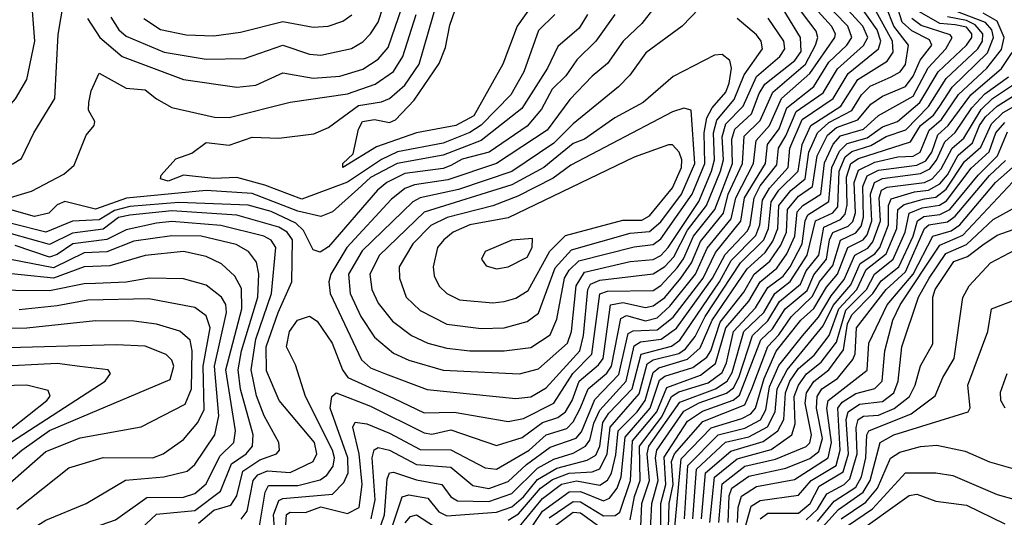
# Model space of a CAD drawing. Extents: x 1308313 to 1441400, y 959662 to 1036319.
# Tile 588 of 656: x 1417937 to 1420514, y 983959 to 985262. Entities that reach past the tile are written whole.
import ezdxf

# ---------------------------------------------------------------- set-up
doc = ezdxf.new("R2010")
doc.units = 0

msp = doc.modelspace()

# ---------------------------------------------------------------- linework, layer by layer
at = {"layer": '0CON10XD'}
for points in [[(1418856.4, 983955), (1418867, 984005), (1418859.5, 984115), (1418864.5, 984135.5), (1418875, 984141.7), (1418905, 984134.5), (1418975, 984097.1), (1419065, 984090), (1419122.6, 984042.6), (1419165, 984034.3), (1419215, 984053.1), (1419262.8, 984097.2), (1419325, 984142.3), (1419393.5, 984166.5), (1419407.1, 984182.9), (1419442.3, 984267.7), (1419505, 984332.7), (1419529.5, 984440.5), (1419542.8, 984447.2), (1419605, 984449.7), (1419646.8, 984483.2), (1419725.4, 984585), (1419758.1, 984651.9), (1419824.6, 984734.6), (1419834.1, 984795), (1419888.7, 984885), (1419894.4, 984935), (1419925, 984976.2), (1419945, 985030.8), (1420015, 985086.9), (1420055, 985150.6), (1420101.6, 985195), (1420114.7, 985215), (1420104.7, 985245), (1419966.9, 985386.9)], [(1418875, 983917.5), (1418891.8, 983965), (1418898.5, 984058.5), (1418904.9, 984075.1), (1418915, 984076.8), (1418975, 984056.7), (1419042, 984045), (1419065, 984012.2), (1419082.3, 984002.3), (1419165, 984000.2), (1419225, 984020.9), (1419292.4, 984087.6), (1419335, 984111.5), (1419385, 984126.8), (1419417.9, 984145), (1419429.2, 984160.8), (1419439.3, 984205), (1419455, 984239.1), (1419523.8, 984315), (1419545, 984407.6), (1419561.4, 984418.6), (1419615.8, 984425), (1419656, 984454), (1419750.2, 984585), (1419782.9, 984647.1), (1419841.3, 984708.7), (1419848.9, 984725), (1419858.8, 984795), (1419875, 984826.5), (1419918.1, 984881.9), (1419922.6, 984925), (1419942.1, 984957.9), (1419968.7, 985021.3), (1420040.2, 985069.8), (1420077.1, 985132.9), (1420145.7, 985194.4), (1420156.3, 985215), (1420143.2, 985245), (1419996.8, 985405)], [(1419337, 985275), (1419295, 985233.4), (1419256.5, 985125), (1419222.3, 985065), (1419144.2, 984985.8), (1419115, 984966.2), (1419045, 984938.6), (1418925.7, 984915.7), (1418884.1, 984895.9), (1418795, 984836.4), (1418675, 984792.1), (1418578.3, 984828.3), (1418505, 984848.1), (1418445, 984845.6), (1418365.4, 984854.6), (1418325, 984838.6), (1418305.6, 984845), (1418306.5, 984855), (1418345, 984897.6), (1418387.6, 984912.4), (1418425, 984940), (1418485, 984933.1), (1418545, 984954.1), (1418615, 984951.2), (1418706.9, 984963.1), (1418745, 984979.5), (1418823.2, 985036.8), (1418883.7, 985046.3), (1418905, 985055.5), (1418945, 985090), (1418981.9, 985145), (1419042.3, 985355)], [(1418632.1, 983925), (1418635, 983966.4), (1418645, 983972.3), (1418685, 983971.6), (1418725, 983986.6), (1418795, 983968.5), (1418825.4, 983985), (1418833.2, 984045), (1418824.8, 984125), (1418808.3, 984195), (1418815, 984208), (1418845, 984203.6), (1418905, 984179.1), (1418985, 984136.1), (1419065, 984135.6), (1419155, 984088.6), (1419185, 984084.6), (1419270, 984135), (1419315.1, 984174.9), (1419368.4, 984191.6), (1419385, 984209), (1419403.8, 984243.8), (1419424.5, 984295.5), (1419473.3, 984336.7), (1419485.4, 984354.6), (1419510.2, 984479.8), (1419525, 984486.8), (1419575, 984473.4), (1419605, 984480.9), (1419638.2, 984511.8), (1419705.2, 984595), (1419736.4, 984663.6), (1419799.3, 984740.7), (1419810.8, 984795), (1419857.7, 984885), (1419864.5, 984945), (1419899.5, 984985), (1419930.3, 985055), (1420005, 985120.5), (1420070.7, 985215), (1420071.9, 985225), (1420061.5, 985245), (1419982.6, 985332.6)], [(1419281.7, 985305), (1419238.7, 985245), (1419200.9, 985145), (1419125, 985009.6), (1419078.2, 984985), (1418975, 984965.5), (1418871, 984929), (1418782.5, 984875), (1418782.7, 984885), (1418809.7, 984910.3), (1418823.1, 984975), (1418834.3, 984995), (1418865, 985000.4), (1418905, 984992.5), (1418920.5, 984999.5), (1418969.3, 985050.7), (1419035, 985146.5), (1419050.9, 985189.1), (1419062.9, 985247.1), (1419098.7, 985351.3)], [(1417916.5, 984883.5), (1417941.5, 984898.5), (1417973.2, 984965), (1418028.7, 985055), (1418037, 985223), (1418051.1, 985305)], [(1418607.4, 983882.6), (1418601.1, 983965), (1418615, 984003), (1418625, 984008.6), (1418755, 984019.9), (1418785, 984050), (1418796.7, 984075), (1418795.2, 984115), (1418749.7, 984245), (1418754, 984275), (1418765, 984284.8), (1418855, 984250.3), (1418995, 984179.9), (1419015, 984176.9), (1419065, 984187.7), (1419185, 984147.2), (1419252, 984168), (1419305, 984207.3), (1419345, 984219.8), (1419365, 984235.4), (1419383, 984265), (1419400.7, 984315), (1419452.1, 984357.9), (1419463.8, 984375), (1419482.7, 984515), (1419515, 984521.2), (1419575, 984508.5), (1419595, 984512.4), (1419625, 984534.5), (1419667.5, 984585), (1419695, 984625), (1419719, 984681), (1419779.3, 984755), (1419791.1, 984805), (1419828.4, 984885), (1419833.3, 984956.6), (1419875, 984997.8), (1419908.2, 985071.8), (1419993.8, 985145), (1420020, 985195), (1420026.1, 985215), (1420021.7, 985231.7), (1419960.9, 985310.9)], [(1419264.6, 983915.4), (1419305, 983975), (1419375, 984025.8), (1419405, 984026.6), (1419465, 984001.9), (1419480.7, 984009.3), (1419500.2, 984035), (1419511.3, 984065), (1419521.3, 984168.7), (1419587.3, 984245), (1419611.8, 984318.2), (1419625, 984328.7), (1419698.6, 984351.4), (1419735, 984378.3), (1419746, 984395), (1419770.4, 984469.6), (1419831.8, 984548.2), (1419858.9, 984595), (1419900.4, 984629.6), (1419928.8, 984671.2), (1419943.5, 984705), (1419946, 984765), (1419975, 984799.6), (1420012.3, 984825), (1420024, 984905), (1420050.8, 984959.2), (1420075, 984979.2), (1420130.8, 984999.2), (1420165, 985040.4), (1420195, 985061.7), (1420255, 985086.5), (1420275, 985113.4), (1420294, 985156), (1420324.3, 985195), (1420318.5, 985208.5), (1420272.2, 985232.2), (1420246.6, 985255), (1420230.6, 985305)], [(1417281.5, 984708.5), (1417255, 984713.9), (1417191.5, 984711.5), (1417186.8, 984726.8), (1417190.4, 984765), (1417215.7, 984785), (1417279.1, 984810.9), (1417326.1, 984885), (1417365, 984923.1), (1417395, 984921.9), (1417455, 984881.9), (1417535, 984889.7), (1417632, 984922), (1417745, 984932.9), (1417885, 985008.4), (1417925.2, 985054.8), (1417955.7, 985105), (1417976.6, 985205), (1417970.2, 985285)], [(1418114.1, 985265), (1418146.6, 985215), (1418204.7, 985165), (1418365, 985104.8), (1418504.8, 985085.2), (1418555, 985090), (1418625, 985122.1), (1418705, 985108.7), (1418775, 985113.5), (1418835, 985131.7), (1418875, 985158.3), (1418900.9, 985189.1), (1418937.4, 985295)], [(1418175, 985268.2), (1418196.1, 985235), (1418215, 985218.1), (1418315, 985176.2), (1418425, 985158.6), (1418525, 985160.4), (1418625, 985195.2), (1418695, 985171.4), (1418725, 985168.7), (1418805, 985186), (1418835, 985203.4), (1418855, 985224.2), (1418875, 985255.4), (1418887.7, 985295)], [(1419598.9, 985295), (1419565, 985251.7), (1419516.7, 985205), (1419475, 985146.6), (1419435, 985114), (1419377, 985053), (1419317.7, 984972.3), (1419184.6, 984885.3), (1419057.2, 984842.8), (1418970.4, 984829.6), (1418945, 984819.8), (1418908.8, 984791.2), (1418792.7, 984665), (1418751.1, 984595), (1418745.7, 984575), (1418748.9, 984545), (1418831.5, 984371.5), (1418855, 984350.5), (1418894.5, 984334.5), (1419003.4, 984293.5), (1419235, 984269.8)], [(1419715, 985290.8), (1419670.4, 985245), (1419575.9, 985175), (1419533.6, 985116.4), (1419504.1, 985085.9), (1419385, 984989), (1419335, 984938.4), (1419225, 984864.5), (1419085, 984817.4), (1418985, 984795.5), (1418965.8, 984785), (1418833.1, 984656.9), (1418797.3, 984595), (1418801.7, 984545), (1418829.6, 984485), (1418865, 984430.9), (1418915, 984389), (1418955, 984370.5), (1419045, 984344.1), (1419245, 984334.2)], [(1418895, 983884.4), (1418937.7, 984012.3), (1418955, 984017.7), (1419005, 984008.7), (1419033.5, 983973.5), (1419055, 983962.4), (1419185, 983972.5), (1419225, 983986.4), (1419255, 984012.5), (1419292.1, 984057.9), (1419342.2, 984087.8), (1419421.9, 984108.1), (1419445, 984121.7), (1419454.9, 984145), (1419463.3, 984206.7), (1419478.7, 984231.3), (1419539.8, 984295), (1419563.8, 984386.2), (1419643.1, 984406.9), (1419665, 984422.3), (1419768.6, 984575), (1419799, 984631), (1419863.7, 984696.3), (1419874.1, 984725), (1419881, 984789), (1419899, 984821), (1419948.6, 984875), (1419952.6, 984925), (1419985, 985000.2), (1420066.1, 985055), (1420105, 985121.1), (1420184.5, 985185.5), (1420190.5, 985205), (1420181.2, 985235), (1420138.2, 985295)], [(1418915, 984270.7), (1418995, 984232.8), (1419074.2, 984234.2), (1419215, 984209.8), (1419255, 984217.7), (1419335, 984257.9), (1419384.4, 984335.6), (1419434.1, 984385.9), (1419455, 984543.6), (1419475, 984551), (1419595, 984553), (1419615, 984565.4), (1419657.8, 984612.2), (1419674.4, 984635.6), (1419700.6, 984695), (1419756.3, 984765), (1419802.2, 984885), (1419800.9, 984949.1), (1419808.4, 984975), (1419852.2, 985015), (1419871.9, 985068.1), (1419887.5, 985092.5), (1419965.6, 985154.4), (1419982.1, 985177.9), (1419980.8, 985215), (1419935, 985288.8)], [(1419215, 983951.2), (1419242.1, 983967.9), (1419299.9, 984035), (1419331.7, 984058.3), (1419375, 984074.8), (1419435, 984078), (1419455, 984085.7), (1419474.2, 984125), (1419482.6, 984195), (1419557.9, 984282.1), (1419579.5, 984360.5), (1419595, 984370.9), (1419662.3, 984387.7), (1419679.6, 984400.4), (1419705, 984432.2), (1419730.6, 984485), (1419823.2, 984625), (1419884.1, 984685), (1419896.5, 984715), (1419903.4, 984785), (1419923.7, 984815), (1419974.6, 984865), (1419985, 984935), (1420007.9, 984985), (1420085.8, 985035), (1420130.7, 985105), (1420207.1, 985152.9), (1420223.1, 985176.9), (1420221.2, 985205), (1420178, 985285)], [(1419245.1, 983935), (1419305, 984007.8), (1419355, 984045.4), (1419394.1, 984054.1), (1419455, 984043.3), (1419475, 984056.4), (1419485.6, 984074.4), (1419497.2, 984122.8), (1419503.5, 984185), (1419552.9, 984235), (1419573.8, 984265), (1419595, 984338.2), (1419610, 984350), (1419685, 984372.7), (1419717.6, 984402.4), (1419749.5, 984475), (1419840.6, 984609.4), (1419887.8, 984652.2), (1419907.8, 984682.2), (1419920.9, 984715), (1419923.8, 984775), (1419955.5, 984814.5), (1419992.5, 984845), (1420002.6, 984915), (1420025.4, 984965), (1420055, 984992.5), (1420115, 985023.9), (1420140.3, 985065), (1420162.7, 985087.3), (1420217.7, 985112.3), (1420241, 985125), (1420255, 985144), (1420262.8, 985195), (1420225.2, 985245), (1420204.9, 985295)], [(1419535, 983952.4), (1419546.2, 984013.8), (1419561.2, 984055), (1419558.7, 984145), (1419617.9, 984222.1), (1419642.8, 984275), (1419662.4, 984287.6), (1419738.8, 984311.2), (1419775, 984337.9), (1419786.6, 984363.4), (1419804.9, 984445), (1419862.9, 984507.1), (1419895, 984560.8), (1419935, 984590.4), (1419953, 984615), (1419985.2, 984675), (1419992.4, 984735), (1419999.5, 984750.6), (1420054.7, 984785.3), (1420062.5, 984875), (1420082.3, 984917.7), (1420102.6, 984937.4), (1420155, 984952.2), (1420195, 984981.2), (1420234.5, 984995.5), (1420293.1, 985045), (1420340.8, 985125), (1420414.9, 985195), (1420428.7, 985215), (1420429, 985225), (1420415, 985242), (1420385, 985248.3), (1420345, 985251.2), (1420292.2, 985282.2)], [(1419586.2, 983893.8), (1419591.7, 983995), (1419607.8, 984055), (1419600.7, 984115), (1419604.5, 984135), (1419675, 984237.2), (1419715, 984258.6), (1419786.5, 984283.5), (1419805, 984297.5), (1419819.2, 984325), (1419854.5, 984435), (1419895, 984473.5), (1419925.7, 984524.3), (1419980.6, 984569.4), (1419995.6, 984604.4), (1420028.3, 984645), (1420041.8, 984718.1), (1420085, 984738.6), (1420097.7, 984752.3), (1420102.7, 984777.3), (1420100.5, 984849.5), (1420112.4, 984885), (1420132.1, 984897.9), (1420268.4, 984941.6), (1420294.8, 984985), (1420328.3, 985011.7), (1420344.8, 985035.2), (1420377.6, 985085), (1420470.2, 985175), (1420485.5, 985215), (1420480.9, 985235), (1420464.3, 985254.3), (1420384.2, 985285)], [(1419614.7, 983895), (1419614.8, 983995), (1419628, 984045), (1419623.9, 984116.1), (1419685, 984211), (1419723.6, 984236.4), (1419804.5, 984265.5), (1419821.1, 984278.9), (1419876.6, 984423.4), (1419907.3, 984452.7), (1419940.4, 984505), (1419997.6, 984552.4), (1420015, 984594.1), (1420048.2, 984635), (1420056, 984685), (1420065, 984704.5), (1420105, 984720.7), (1420117.1, 984732.9), (1420124, 984756), (1420121.1, 984835), (1420131.9, 984868.1), (1420175, 984888.8), (1420235, 984902.3), (1420275, 984904), (1420294.1, 984915), (1420317.2, 984972.8), (1420349.5, 985000.5), (1420393.9, 985066.1), (1420468.6, 985135), (1420506.4, 985183.6), (1420513.5, 985215), (1420495, 985257.5), (1420458.4, 985278.4)], [(1417895, 984791.3), (1417967.3, 984812.7), (1418052.4, 984857.6), (1418079, 984881), (1418110.6, 984959.4), (1418131.8, 984985), (1418133.5, 984995), (1418116.9, 985025), (1418117.3, 985045), (1418123.8, 985075), (1418145, 985122), (1418215, 985082.3), (1418265, 985077.7), (1418295, 985054.5), (1418335, 985031.8), (1418446.2, 985006.2), (1418485, 985005.7), (1418644.2, 985045.8), (1418795, 985067.1), (1418867, 985093), (1418915, 985125.9), (1418939.6, 985165), (1418974.3, 985275)], [(1419422.9, 985275), (1419400.7, 985239.3), (1419345, 985191.4), (1419318.1, 985135), (1419250.7, 985029.3), (1419144.7, 984945.3), (1419045, 984906.7), (1418925, 984885.4), (1418855, 984848.7), (1418821.7, 984818.2), (1418755, 984759), (1418725, 984746.7), (1418665, 984760.1), (1418545, 984806.6), (1418425, 984814.6), (1418216, 984794), (1418135, 984766), (1418055, 984785.9), (1418035, 984777.3), (1418012.9, 984755), (1417975, 984746.8), (1417905, 984766.4)], [(1419494.8, 985275), (1419444.8, 985205), (1419395, 985156.5), (1419365.8, 985115), (1419330.2, 985079.8), (1419302.8, 985027.2), (1419265, 984982.5), (1419165.2, 984914.8), (1419095, 984896.9), (1419065, 984880.1), (1419045, 984872.1), (1418945, 984858.9), (1418897.6, 984835), (1418872.9, 984815), (1418745, 984666.8), (1418723, 984653), (1418705, 984659.3), (1418679.7, 984709.7), (1418659.3, 984729.3), (1418595, 984759.1), (1418535, 984775.7), (1418353.4, 984783.4), (1418225, 984773), (1418185, 984761.9), (1418145, 984737.5), (1418075, 984733.8), (1418005, 984705.4), (1417915, 984728.4)], [(1418261.3, 985265), (1418305, 985236.2), (1418372.2, 985222.2), (1418445, 985219.1), (1418515, 985228.8), (1418625, 985257), (1418705, 985242.3), (1418744.3, 985244.3), (1418782.5, 985257.5), (1418805.9, 985274.1)], [(1419235, 984269.8), (1419275, 984274.6), (1419315, 984297.6), (1419402.6, 984395), (1419412.8, 984435), (1419423.5, 984555), (1419431.1, 984568.9), (1419455, 984579.7), (1419595, 984596.2), (1419625, 984615.5), (1419648.9, 984641.1), (1419685, 984710.3), (1419734.8, 984775), (1419771.3, 984865), (1419779.2, 984895), (1419775.4, 984955), (1419785, 984989.2), (1419830.4, 985035), (1419865, 985113.2), (1419926, 985165), (1419939.6, 985185), (1419936.8, 985205), (1419895.6, 985265.6)], [(1419245, 984334.2), (1419295, 984347.5), (1419370.3, 984415), (1419381.1, 984445), (1419393, 984565), (1419415, 984601), (1419535, 984628.6), (1419595, 984634.2), (1419615, 984644.3), (1419634.2, 984665), (1419714.4, 984785.6), (1419747.7, 984865), (1419755.6, 984895), (1419752.3, 984965), (1419761.4, 984998.6), (1419807.1, 985052.9), (1419833.1, 985116.9), (1419880.8, 985185), (1419877.5, 985205), (1419865, 985222.2), (1419815, 985264.8)], [(1419322.3, 983957.7), (1419385, 984000.5), (1419405, 983999.3), (1419465, 983963), (1419495, 983963.5), (1419507.9, 983972.1), (1419535.7, 984055), (1419541.1, 984158.9), (1419604, 984235), (1419630.9, 984299.1), (1419718.7, 984331.3), (1419758.3, 984361.7), (1419785.2, 984455), (1419845.3, 984524.7), (1419875, 984575.7), (1419918.9, 984611.1), (1419945, 984648.4), (1419965.8, 984695), (1419971.7, 984758.3), (1419986.5, 984775), (1420033.3, 984805), (1420043.1, 984886.9), (1420065.9, 984935.9), (1420085, 984957.3), (1420145, 984975), (1420185, 985010.4), (1420275, 985061.5), (1420315, 985135.9), (1420361.1, 985185), (1420377.4, 985215), (1420372.3, 985222.3), (1420296.3, 985246.3), (1420272.1, 985265)], [(1419562.3, 983935), (1419565.3, 983995), (1419584.9, 984055), (1419579.1, 984125), (1419583.3, 984145), (1419665, 984260.2), (1419757.8, 984295), (1419788.4, 984315), (1419801.7, 984338.3), (1419832.1, 984445), (1419884.2, 984495), (1419913.1, 984545), (1419953.5, 984576.5), (1419998.3, 984645), (1420020.1, 984735), (1420065, 984756), (1420078.2, 984771.8), (1420081.7, 984865), (1420097.6, 984902.4), (1420115, 984916.4), (1420165, 984931.9), (1420205, 984955.5), (1420256.3, 984973.7), (1420315.8, 985034.2), (1420362.1, 985107.9), (1420444.5, 985185), (1420457, 985205), (1420458, 985225), (1420438.1, 985248.1), (1420415, 985259.6), (1420365, 985268.9)], [(1419852.9, 984295), (1419895, 984406), (1419923.8, 984436.2), (1419956.1, 984484), (1420011.8, 984538.2), (1420029.9, 984575), (1420065, 984618.5), (1420085, 984684.7), (1420125, 984703.4), (1420139, 984721), (1420145.7, 984745), (1420143.3, 984825), (1420155, 984853), (1420185, 984867.6), (1420285, 984880.5), (1420308.2, 984891.8), (1420324, 984915), (1420340, 984960), (1420367.3, 984985), (1420426.4, 985065), (1420506.2, 985133.8), (1420534.7, 985175.3)], [(1419205, 984394.8), (1419275, 984403.8), (1419325, 984436.6), (1419342.7, 984477.3), (1419362.9, 984585), (1419374.5, 984605.5), (1419399.8, 984630.2), (1419545, 984666.8), (1419595, 984673.3), (1419615, 984687.6), (1419697.1, 984805), (1419729.7, 984885), (1419728.1, 984965), (1419735.7, 985004.3), (1419749.4, 985030.6), (1419785, 985072.3), (1419793.7, 985095), (1419800, 985135), (1419795.4, 985155), (1419775, 985170.3), (1419755, 985168.4), (1419646.9, 985113.1), (1419568.4, 985045), (1419494.7, 985005), (1419415, 984948.9), (1419385, 984937.2), (1419333.1, 984895), (1419308.4, 984875), (1419225, 984829.2), (1418995, 984758.1), (1418878.1, 984645), (1418853.1, 984595), (1418858.2, 984555), (1418875, 984519.2), (1418912.2, 984472.2), (1418961.8, 984435), (1419005, 984415.2), (1419055, 984401.7), (1419115, 984394.9), (1419205, 984394.8)], [(1419649.8, 983915), (1419667.7, 984112.3), (1419746.6, 984193.4), (1419827.1, 984217.2), (1419850.5, 984229.5), (1419862.9, 984245), (1419885, 984322.7), (1419916.5, 984393.5), (1419981.6, 984475), (1420015, 984505.5), (1420048.9, 984561.1), (1420077.5, 984595), (1420104.4, 984665), (1420144.4, 984685), (1420155, 984698.8), (1420167.5, 984735), (1420163.9, 984805), (1420174.2, 984835), (1420195, 984845.7), (1420295, 984859), (1420318.7, 984871.3), (1420336.5, 984893.5), (1420357.9, 984942.1), (1420385, 984965.9), (1420428.9, 985031.1), (1420462.6, 985067.3), (1420525, 985112)], [(1419676.8, 983955), (1419685.4, 984095), (1419764.8, 984175.2), (1419835, 984192.3), (1419875.5, 984214.5), (1419889.7, 984240.2), (1419899.5, 984300.5), (1419923.5, 984356.5), (1419986.1, 984433.9), (1420027.2, 984482.8), (1420060.9, 984539.1), (1420095, 984581.7), (1420123.1, 984645), (1420156.4, 984663.6), (1420170.2, 984679.8), (1420189.8, 984735), (1420186.6, 984795), (1420192.3, 984815), (1420207, 984823), (1420305, 984835.7), (1420325, 984845.2), (1420348.8, 984871.2), (1420377.4, 984925), (1420408.2, 984951.8), (1420453.6, 985026.4), (1420483.4, 985055), (1420543.3, 985095)], [(1419698.3, 983955), (1419708.1, 984085), (1419784.4, 984155.6), (1419845, 984169.7), (1419894.3, 984195.6), (1419914.1, 984235), (1419919.5, 984295), (1419945.2, 984344.8), (1420040.2, 984459.8), (1420066.4, 984513.6), (1420112.1, 984567.9), (1420136.4, 984623.6), (1420175, 984649), (1420188.3, 984665), (1420211.2, 984725), (1420211.1, 984775), (1420217.6, 984792.4), (1420279.1, 984810.9), (1420315.6, 984815), (1420345, 984832.3), (1420364.9, 984855.1), (1420393, 984907), (1420430.8, 984939.2), (1420449.1, 984985), (1420465, 985007.1), (1420495.2, 985034.8), (1420555, 985072.9)], [(1419721.3, 983955), (1419731.4, 984075), (1419798.3, 984131.7), (1419882.8, 984157.2), (1419921.4, 984185), (1419936.6, 984215), (1419940.9, 984285), (1419952.9, 984315), (1419975, 984348.2), (1420016.6, 984383.4), (1420055.2, 984435), (1420080.4, 984505), (1420128.2, 984555), (1420152.5, 984607.5), (1420205, 984649), (1420233, 984715), (1420235, 984765), (1420251.8, 984778.2), (1420305, 984792.6), (1420335, 984797.4), (1420362, 984818), (1420409.9, 984890.1), (1420452.5, 984927.5), (1420480.8, 984989.2), (1420511.2, 985018.8), (1420562.2, 985047.8)], [(1419145, 984453), (1419205, 984454.8), (1419265, 984471.9), (1419295, 984493.4), (1419338.3, 984611.7), (1419380.9, 984659.1), (1419535, 984702.7), (1419585, 984707.5), (1419615, 984732.6), (1419668.7, 984805), (1419704.1, 984885), (1419694.5, 985024.5), (1419675, 985030.4), (1419645, 985020), (1419379.4, 984880.6), (1419333.4, 984846.6), (1419240.4, 984799.6), (1419175, 984774.3), (1419055.8, 984744.2), (1419013.1, 984723.1), (1418965.8, 984675), (1418930, 984615), (1418930.5, 984585), (1418948.6, 984535), (1418985, 984500.2), (1419054.9, 984464.9), (1419145, 984453)], [(1419743.5, 983945), (1419755.6, 984064.4), (1419815, 984111.7), (1419903.6, 984136.4), (1419957.9, 984175), (1419966.4, 984203.6), (1419964.3, 984275), (1419975, 984304.6), (1419995.8, 984334.2), (1420034.7, 984365.3), (1420075, 984417.1), (1420098.8, 984501.2), (1420152.8, 984555), (1420174.3, 984595.7), (1420223.1, 984635), (1420254.6, 984705), (1420264.7, 984755), (1420299.3, 984769.3), (1420344.3, 984775.7), (1420362.3, 984787.7), (1420427.4, 984872.7), (1420473.9, 984916.1), (1420492, 984965), (1420515, 984992.6)], [(1419767.1, 983945), (1419775, 984047), (1419835, 984092.8), (1419915, 984111.3), (1419995, 984144.7), (1420005, 984154.2), (1420009, 984175), (1419992.3, 984257.7), (1419996.1, 984285), (1420015.6, 984314.4), (1420055, 984345.1), (1420092.6, 984397.4), (1420103.5, 984465), (1420115, 984489.4), (1420170.2, 984545), (1420192, 984578), (1420237.5, 984615), (1420275.5, 984694.5), (1420286.4, 984735), (1420303.3, 984746.7), (1420345, 984751.2), (1420371.5, 984765), (1420445.1, 984855), (1420496.2, 984905), (1420522.4, 984967.6)], [(1419175, 984520.7), (1419205, 984524.1), (1419235, 984532.3), (1419267.3, 984552.7), (1419324.3, 984655.7), (1419365, 984696.5), (1419515, 984736.6), (1419565, 984737.2), (1419585, 984748.4), (1419645, 984821.5), (1419669, 984875), (1419670.1, 984895), (1419662.6, 984915), (1419645, 984934.2), (1419635, 984934.3), (1419545, 984901.9), (1419215, 984742.9), (1419115, 984724.9), (1419071.6, 984705), (1419046.7, 984685), (1419030.2, 984665), (1419018.9, 984615), (1419021.3, 984591.3), (1419034.2, 984564.2), (1419054.6, 984545), (1419088.2, 984528.2), (1419175, 984520.7)], [(1419791.4, 983945), (1419793.8, 984015), (1419800.9, 984035), (1419845, 984066.7), (1419942.3, 984087.7), (1420005, 984113.2), (1420028.8, 984131.2), (1420038.2, 984165), (1420022.5, 984245), (1420023.7, 984275), (1420036.5, 984295), (1420077.6, 984322.4), (1420117.8, 984372.2), (1420123.5, 984386.5), (1420127, 984455), (1420205, 984555.3), (1420255, 984601.4), (1420305.4, 984715), (1420316.1, 984725), (1420365, 984732.8), (1420385, 984746.9), (1420475, 984853.7), (1420517, 984893)], [(1419815.9, 983945), (1419817.2, 983985), (1419825.9, 984014.1), (1419865, 984039.4), (1419965, 984058.2), (1420052.6, 984115), (1420061.8, 984155), (1420049.5, 984245), (1420052.8, 984265), (1420155, 984343.8), (1420159.3, 984415), (1420207.1, 984515), (1420275, 984595), (1420327.3, 984695), (1420375, 984709.3), (1420397.7, 984725), (1420490.6, 984835), (1420535.4, 984875)], [(1419822.6, 983885), (1419851.5, 983988.5), (1419875, 984002.7), (1419975, 984017.2), (1420008, 984055), (1420074.2, 984095), (1420084, 984135), (1420078.4, 984245), (1420089.9, 984260.1), (1420125, 984283), (1420175, 984296.4), (1420194.1, 984315), (1420200.9, 984395), (1420222.1, 984475), (1420241.6, 984515), (1420345, 984671.3), (1420405, 984697.1), (1420562.8, 984865)], [(1418516.3, 983953.7), (1418532, 983975), (1418548.1, 984055), (1418560.1, 984069.9), (1418585, 984080.8), (1418645, 984076.1), (1418705.2, 984105), (1418714.3, 984125), (1418708, 984155), (1418616, 984265), (1418582.6, 984342.6), (1418582.1, 984405), (1418613.1, 984495), (1418648.8, 984575), (1418651.1, 984685), (1418636.8, 984705), (1418615, 984718.5), (1418505, 984749.5), (1418335, 984761.5), (1418225, 984749.6), (1418195, 984743.4), (1418155, 984713.1), (1418075, 984703), (1418015, 984673.3), (1417915, 984701.4)], [(1419874.9, 983955.1), (1419895, 983969.7), (1419975, 983970.2), (1420005.8, 983995), (1420029.7, 984040.3), (1420092.2, 984077.8), (1420105.9, 984125), (1420100.2, 984215), (1420104.9, 984235), (1420135, 984254.8), (1420195, 984262.5), (1420225, 984285.2), (1420236.4, 984315), (1420245.4, 984405), (1420289.7, 984535), (1420317.6, 984585), (1420360.5, 984649.5), (1420415, 984672.9), (1420485, 984738.5), (1420545, 984771.7)], [(1418405, 983943.2), (1418445, 983977.3), (1418489.1, 983990.9), (1418504.9, 984015), (1418520.7, 984079.3), (1418565, 984109.4), (1418609.1, 984125), (1418617.1, 984135), (1418615.3, 984155), (1418576.2, 984225), (1418556.8, 984276.8), (1418542.8, 984345), (1418554.9, 984425), (1418595.8, 984545), (1418607.1, 984665), (1418595, 984684.4), (1418575.8, 984695), (1418463.1, 984723.1), (1418335, 984732.9), (1418295, 984729), (1418215, 984711.4), (1418165, 984686.4), (1418075.3, 984675), (1418035, 984646.7), (1418015, 984639.8), (1417925, 984670.2)], [(1419995, 983952.3), (1420025, 983980.5), (1420049.8, 984020.2), (1420094.9, 984045.1), (1420110, 984060), (1420128.8, 984125), (1420125.8, 984194.2), (1420131.2, 984215), (1420145, 984223.6), (1420185, 984226.4), (1420225.8, 984244.1), (1420265.7, 984275), (1420280.9, 984305), (1420294.4, 984355.6), (1420326.6, 984413.4), (1420326.8, 984535), (1420333.2, 984555), (1420381.8, 984628.2), (1420417.9, 984642), (1420457.5, 984672.5), (1420495, 984697.7), (1420552.1, 984717.9)], [(1418215, 983892.8), (1418295, 983967.4), (1418395, 983977.1), (1418462.5, 984027.5), (1418491.2, 984098.8), (1418529.3, 984125), (1418546.2, 984145), (1418548, 984175), (1418514.4, 984294.4), (1418508.3, 984345), (1418516.8, 984395), (1418559.6, 984535), (1418562.8, 984595), (1418556.5, 984626.5), (1418535.8, 984655), (1418503.2, 984673.2), (1418411.4, 984695), (1418335, 984696.2), (1418235, 984681.4), (1418165, 984654), (1418105, 984651), (1418025, 984611.6), (1417795, 984656.6)], [(1419185, 984609.2), (1419215, 984614.6), (1419265, 984639.6), (1419277.8, 984665), (1419278.8, 984688.8), (1419225, 984684.7), (1419155, 984654.4), (1419145.5, 984635), (1419157.3, 984617.3), (1419185, 984609.2)], [(1420025, 983948.1), (1420068.7, 984001.3), (1420125, 984038.1), (1420139.9, 984065), (1420151.9, 984115), (1420154, 984175), (1420159.1, 984185), (1420269.8, 984230.2), (1420333.3, 984276.6), (1420352.8, 984325), (1420383, 984375), (1420405.7, 984534.3), (1420421.8, 984565), (1420478.2, 984625), (1420626.6, 984703.4)], [(1417877.4, 983772.6), (1417952.6, 983825), (1418015, 983885.2), (1418095, 983920), (1418187.5, 983952.5), (1418269.5, 984010.5), (1418365, 984011.8), (1418395, 984021.6), (1418425, 984046.3), (1418460.7, 984119.3), (1418497.4, 984155), (1418501.8, 984185), (1418476.6, 984345), (1418518, 984505), (1418517.6, 984557.6), (1418499.9, 984589.9), (1418465, 984622.6), (1418425, 984641.7), (1418365, 984654.8), (1418265, 984644), (1418172.9, 984617.1), (1418105, 984614.7), (1418025, 984584.6), (1417855, 984602.6)], [(1417848.7, 983855), (1418005, 983951.7), (1418110.5, 983995), (1418213.9, 984056.1), (1418314, 984065), (1418375, 984079.5), (1418395, 984097.5), (1418447, 984175), (1418457.6, 984225), (1418446.9, 984355), (1418478.2, 984495), (1418475.9, 984515.9), (1418465.2, 984535), (1418425, 984566.6), (1418365, 984583.5), (1418275.2, 984585.2), (1418215, 984574.1), (1418135, 984570.8), (1418105, 984570.3), (1418015, 984551.7), (1417836.1, 984553.9)], [(1417929.4, 983980.6), (1418065, 984088.1), (1418155, 984115.5), (1418285.3, 984114.7), (1418312.2, 984125), (1418365, 984162.3), (1418403.2, 984206.8), (1418419.2, 984240.8), (1418417, 984355), (1418435.3, 984455.3), (1418425, 984486.3), (1418395, 984508.4), (1418275, 984530.7), (1418115, 984527), (1418035, 984512.7), (1417935, 984502.4)], [(1420002.8, 983895), (1420080.2, 983979.8), (1420144.9, 984025), (1420162.8, 984055), (1420188.6, 984155), (1420225, 984175.1), (1420419.4, 984235), (1420424.6, 984245.4), (1420418.3, 984305), (1420471, 984445), (1420480.8, 984505), (1420560.8, 984535)], [(1418564.2, 983935.8), (1418579.4, 984025), (1418588, 984042), (1418665, 984042.1), (1418722.7, 984057.3), (1418740.6, 984069.4), (1418756.8, 984093.2), (1418760.6, 984115), (1418755.8, 984135), (1418684.8, 984275), (1418658.3, 984358.3), (1418635.3, 984405), (1418643.1, 984445), (1418663.8, 984475), (1418695, 984485.3), (1418715, 984472.5), (1418754.4, 984415), (1418781.9, 984345), (1418795.7, 984325), (1418915, 984270.7)], [(1417809.8, 983960.2), (1418005, 984130.9), (1418095, 984167.4), (1418255, 984196), (1418370, 984255), (1418386.1, 984295), (1418388.1, 984395), (1418382.8, 984422.8), (1418356.2, 984446.2), (1418294.3, 984464.3), (1418235, 984472.4), (1418135, 984473.5), (1417955, 984453.9), (1417865, 984452.2)], [(1417859.1, 984065), (1417942.4, 984135), (1418015, 984186.3), (1418330.4, 984319.6), (1418340.5, 984355), (1418335, 984370.4), (1418319.6, 984385), (1418265, 984406.8), (1418189.2, 984410.8), (1417875, 984402.1)], [(1417915, 984156.2), (1418160.7, 984315), (1418174.6, 984335), (1418168.1, 984345), (1418093.9, 984353.9), (1418035, 984361.2), (1417865, 984352.9)], [(1420516, 984245), (1420505.2, 984265), (1420503.7, 984286.3), (1420521.6, 984335)], [(1417821.5, 984118.5), (1418007.6, 984265), (1418016, 984276), (1418010.8, 984290.8), (1417955.5, 984304.5), (1417855, 984302.2)], [(1419632.8, 983865), (1419636.4, 983995), (1419646.8, 984045), (1419643, 984105), (1419650.3, 984125), (1419725, 984209.5), (1419835, 984253.6), (1419852.9, 984295)], [(1420087, 983955), (1420151.5, 983998.5), (1420181.9, 984035), (1420215.8, 984114.2), (1420240.3, 984129.7), (1420295, 984144.5), (1420337.5, 984147.5), (1420411.9, 984131.9), (1420475, 984104.2), (1420555, 984081.1)], [(1420103.5, 983936.5), (1420168.8, 983981.2), (1420255, 984075.5), (1420335, 984075.2), (1420378.8, 984068.8), (1420495, 984018.5), (1420545, 984004.8)], [(1420115, 983908.9), (1420265, 984015.7), (1420285, 984019.4), (1420335, 984000.8), (1420415, 983990.5), (1420515, 983941.9)], [(1418945.2, 983944.8), (1418959.2, 983960.8), (1418975, 983965.4), (1419022.8, 983935)], [(1419329.9, 983930.1), (1419385, 983972.5), (1419405, 983970.6), (1419455, 983933.6)]]:
    msp.add_lwpolyline(points, dxfattribs=at)

doc.saveas('drawing.dxf')
